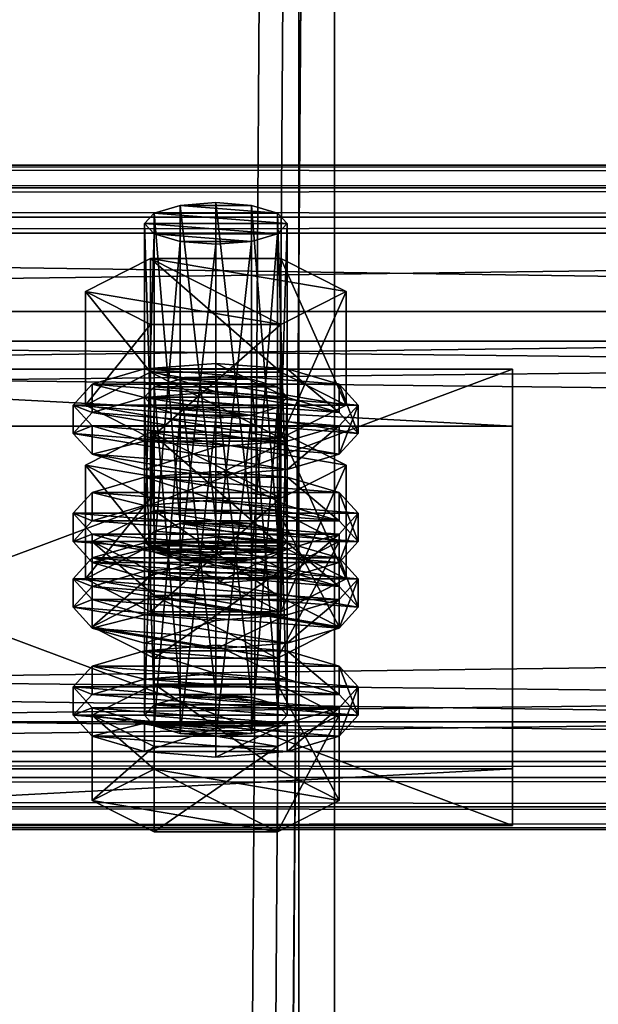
# Model space of a CAD drawing. Header units: millimetres. Extents: x 60485 to 71303, y 100 to 16900.
# Tile 639 of 656: x 65803 to 65852, y 16256 to 16338. Entities that reach past the tile are written whole.
import ezdxf

# ---------------------------------------------------------------- set-up
doc = ezdxf.new("R2010")
doc.units = ezdxf.units.MM
for name, color, linetype in [('13', 7, 'Continuous'), ('3', 7, 'Continuous'), ('6', 7, 'Continuous'), ('9', 7, 'Continuous')]:
    doc.layers.add(name, color=color, linetype=linetype)

msp = doc.modelspace()

# ---------------------------------------------------------------- meshes
at = {"layer": '13', "color": 20}
mesh = msp.add_polyface(dxfattribs=at)
corners = [(65820, 16319.582, 3266.442), (65817, 16319.817, 3267.211), (65817, 16293.041, 3275.397), (65814.804, 16320.459, 3269.311), (65814.804, 16293.683, 3277.497), (65814, 16321.337, 3272.18), (65814, 16294.56, 3280.366), (65814.804, 16322.214, 3275.049), (65814.804, 16295.437, 3283.235), (65817, 16322.856, 3277.149), (65817, 16296.079, 3285.335), (65820, 16323.091, 3277.918), (65820, 16296.314, 3286.104), (65823, 16319.817, 3267.211), (65825.196, 16320.459, 3269.311), (65826, 16321.337, 3272.18), (65825.196, 16322.214, 3275.049), (65823, 16322.856, 3277.149), (65825.485, 16312.837, 3264.844), (65814.515, 16312.837, 3264.844), (65814.515, 16303.274, 3267.768), (65809.03, 16315.615, 3273.929), (65809.03, 16306.052, 3276.853), (65814.515, 16318.392, 3283.014), (65814.515, 16308.829, 3285.938), (65825.485, 16308.829, 3285.938), (65825.485, 16303.274, 3267.768), (65809.608, 16304.297, 3271.115), (65808, 16306.052, 3276.853), (65808, 16303.661, 3277.584), (65809.608, 16301.907, 3271.846), (65809.608, 16307.806, 3282.591), (65809.608, 16305.415, 3283.322), (65814, 16309.09, 3286.791), (65814, 16306.699, 3287.522), (65820, 16309.56, 3288.328), (65820, 16307.169, 3289.059), (65814, 16303.013, 3266.915), (65826, 16303.013, 3266.915), (65830.392, 16304.297, 3271.115), (65832, 16306.052, 3276.853), (65830.392, 16307.806, 3282.591), (65830.392, 16305.415, 3283.322), (65832, 16303.661, 3277.584), (65830.392, 16301.907, 3271.846), (65817, 16305.199, 3219.395), (65823, 16305.199, 3219.395), (65814.804, 16305.841, 3221.496), (65825.196, 16305.841, 3221.496), (65814, 16306.718, 3224.365), (65826, 16306.718, 3224.365), (65814.804, 16307.595, 3227.233), (65825.196, 16307.595, 3227.233), (65817, 16308.237, 3229.334), (65823, 16308.237, 3229.334), (65820, 16308.472, 3230.102)]
mesh.append_faces([[corners[k] for k in face] for face in [(9, 12, 10, 10), (13, 1, 0, 0), (9, 17, 11, 11), (19, 22, 20, 20), (21, 24, 22, 22), (23, 25, 24, 24), (18, 21, 19, 19), (22, 26, 20, 20), (27, 29, 30, 30), (28, 32, 29, 29), (31, 34, 32, 32), (33, 36, 34, 34), (53, 54, 55, 55)]], dxfattribs={"vtx0": -1, "color": 20})
mesh.append_faces([[corners[k] for k in face] for face in [(1, 13, 3, 3), (3, 14, 5, 5), (5, 15, 7, 7), (7, 16, 9, 9), (21, 18, 23, 23), (24, 26, 22, 22), (37, 38, 27, 27), (27, 39, 28, 28), (28, 40, 31, 31), (31, 41, 33, 33), (36, 42, 34, 34), (34, 43, 32, 32), (32, 44, 29, 29), (45, 46, 47, 47), (47, 48, 49, 49), (49, 50, 51, 51), (51, 52, 53, 53)]], dxfattribs={"vtx0": -1, "vtx1": -1, "color": 20})
mesh.append_faces([[corners[k] for k in face] for face in [(0, 1, 2, 2), (1, 3, 4, 4), (3, 5, 6, 6), (5, 7, 8, 8), (7, 9, 10, 10), (9, 11, 12, 12), (18, 19, 20, 20), (19, 21, 22, 22), (21, 23, 24, 24), (27, 28, 29, 29), (28, 31, 32, 32), (31, 33, 34, 34), (33, 35, 36, 36)]], dxfattribs={"vtx2": -1, "vtx3": -1, "color": 20})
mesh = msp.add_polyface(dxfattribs=at)
corners = [(65826, 16321.337, 3272.18), (65825.196, 16320.459, 3269.311), (65825.196, 16293.683, 3277.497), (65823, 16319.817, 3267.211), (65823, 16293.041, 3275.397), (65820, 16319.582, 3266.442), (65820, 16292.806, 3274.628), (65820, 16323.091, 3277.918), (65823, 16322.856, 3277.149), (65823, 16296.079, 3285.335), (65820, 16296.314, 3286.104), (65825.196, 16322.214, 3275.049), (65825.196, 16295.437, 3283.235), (65826, 16294.56, 3280.366), (65814.804, 16320.459, 3269.311), (65814, 16321.337, 3272.18), (65814.804, 16322.214, 3275.049), (65817, 16322.856, 3277.149), (65830.97, 16315.615, 3273.929), (65825.485, 16312.837, 3264.844), (65825.485, 16303.274, 3267.768), (65830.97, 16306.052, 3276.853), (65814.515, 16303.274, 3267.768), (65814.515, 16318.392, 3283.014), (65825.485, 16318.392, 3283.014), (65825.485, 16308.829, 3285.938), (65814.515, 16308.829, 3285.938), (65832, 16306.052, 3276.853), (65830.392, 16304.297, 3271.115), (65830.392, 16301.907, 3271.846), (65832, 16303.661, 3277.584), (65820, 16309.56, 3288.328), (65826, 16309.09, 3286.791), (65826, 16306.699, 3287.522), (65820, 16307.169, 3289.059), (65830.392, 16307.806, 3282.591), (65830.392, 16305.415, 3283.322), (65809.608, 16304.297, 3271.115), (65826, 16303.013, 3266.915), (65808, 16306.052, 3276.853), (65809.608, 16307.806, 3282.591), (65814, 16309.09, 3286.791), (65814, 16306.699, 3287.522), (65809.608, 16305.415, 3283.322), (65823, 16305.199, 3219.395), (65817, 16305.199, 3219.395), (65820, 16304.964, 3218.627), (65814.804, 16305.841, 3221.496), (65825.196, 16305.841, 3221.496), (65814, 16306.718, 3224.365), (65826, 16306.718, 3224.365), (65814.804, 16307.595, 3227.233), (65825.196, 16307.595, 3227.233), (65817, 16308.237, 3229.334), (65823, 16308.237, 3229.334), (65814.515, 16303.774, 3235.199), (65830.97, 16300.996, 3226.114), (65825.485, 16303.774, 3235.199)]
mesh.append_faces([[corners[k] for k in face] for face in [(7, 9, 10, 10), (18, 20, 21, 21), (19, 22, 20, 20), (24, 21, 25, 25), (23, 18, 24, 24), (21, 26, 25, 25), (27, 29, 30, 30), (31, 33, 34, 34), (32, 36, 33, 33), (35, 30, 36, 36), (41, 32, 31, 31), (36, 34, 33, 33), (44, 45, 46, 46), (55, 56, 57, 57)]], dxfattribs={"vtx0": -1, "color": 20})
mesh.append_faces([[corners[k] for k in face] for face in [(14, 3, 1, 1), (15, 1, 0, 0), (16, 0, 11, 11), (17, 11, 8, 8), (23, 19, 18, 18), (26, 21, 20, 20), (37, 38, 28, 28), (39, 28, 27, 27), (40, 27, 35, 35), (41, 35, 32, 32), (42, 36, 30, 30), (43, 30, 29, 29), (47, 44, 48, 48), (49, 48, 50, 50), (51, 50, 52, 52), (53, 52, 54, 54)]], dxfattribs={"vtx0": -1, "vtx2": -1, "vtx3": -1, "color": 20})
mesh.append_faces([[corners[k] for k in face] for face in [(0, 1, 2, 2), (1, 3, 4, 4), (3, 5, 6, 6), (7, 8, 9, 9), (8, 11, 12, 12), (11, 0, 13, 13), (18, 19, 20, 20), (23, 24, 25, 25), (24, 18, 21, 21), (27, 28, 29, 29), (31, 32, 33, 33), (32, 35, 36, 36), (35, 27, 30, 30)]], dxfattribs={"vtx2": -1, "vtx3": -1, "color": 20})
mesh = msp.add_polyface(dxfattribs=at)
corners = [(65826, 16321.337, 3272.18), (65825.196, 16293.683, 3277.497), (65826, 16294.56, 3280.366), (65825.196, 16320.459, 3269.311), (65823, 16293.041, 3275.397), (65823, 16319.817, 3267.211), (65820, 16292.806, 3274.628), (65823, 16322.856, 3277.149), (65825.196, 16295.437, 3283.235), (65823, 16296.079, 3285.335), (65825.196, 16322.214, 3275.049), (65817, 16296.079, 3285.335), (65820, 16296.314, 3286.104), (65814, 16294.56, 3280.366), (65809.608, 16294.56, 3280.366), (65825.196, 16291.929, 3271.759), (65830.392, 16294.56, 3280.366), (65814.804, 16297.191, 3288.973), (65825.196, 16297.191, 3288.973), (65832, 16296.951, 3279.635), (65830.392, 16295.196, 3273.897), (65830.392, 16292.806, 3274.628), (65832, 16294.56, 3280.366), (65820, 16300.459, 3291.111), (65826, 16299.989, 3289.573), (65826, 16297.598, 3290.304), (65820, 16298.068, 3291.842), (65830.392, 16298.705, 3285.373), (65830.392, 16296.314, 3286.104), (65826, 16293.912, 3269.697), (65814, 16293.912, 3269.697), (65820, 16293.442, 3268.16), (65809.608, 16295.196, 3273.897), (65808, 16296.951, 3279.635), (65809.608, 16298.705, 3285.373), (65814, 16299.989, 3289.573), (65809.608, 16296.314, 3286.104), (65808, 16294.56, 3280.366), (65830.392, 16304.297, 3271.115), (65826, 16303.013, 3266.915), (65826, 16300.622, 3267.646), (65830.392, 16301.907, 3271.846), (65820, 16302.543, 3265.377), (65820, 16300.152, 3266.108), (65814, 16303.013, 3266.915), (65808, 16303.661, 3277.584), (65820, 16308.472, 3230.102), (65823, 16308.237, 3229.334), (65823, 16281.461, 3237.52), (65825.196, 16307.595, 3227.233), (65825.196, 16280.818, 3235.42), (65830.97, 16300.996, 3226.114), (65825.485, 16298.219, 3217.029), (65825.485, 16288.656, 3219.953), (65814.515, 16303.774, 3235.199), (65825.485, 16303.774, 3235.199), (65825.485, 16294.211, 3238.122), (65830.97, 16291.433, 3229.038), (65814, 16294.472, 3238.976), (65830.392, 16293.187, 3234.775), (65826, 16294.472, 3238.976), (65820, 16294.942, 3240.513)]
mesh.append_faces([[corners[k] for k in face] for face in [(0, 1, 2, 2), (3, 4, 1, 1), (5, 6, 4, 4), (7, 8, 9, 9), (10, 2, 8, 8), (9, 11, 12, 12), (17, 16, 18, 18), (19, 21, 22, 22), (23, 25, 26, 26), (24, 28, 25, 25), (27, 22, 28, 28), (29, 30, 31, 31), (35, 24, 23, 23), (28, 26, 25, 25), (38, 40, 41, 41), (39, 43, 40, 40), (39, 44, 42, 42), (55, 57, 56, 56), (58, 60, 61, 61)]], dxfattribs={"vtx0": -1, "color": 20})
mesh.append_faces([[corners[k] for k in face] for face in [(11, 9, 8, 8), (11, 8, 2, 2), (13, 2, 1, 1), (14, 15, 16, 16), (32, 29, 20, 20), (33, 20, 19, 19), (34, 19, 27, 27), (35, 27, 24, 24), (36, 28, 22, 22), (37, 22, 21, 21), (45, 41, 40, 40), (54, 52, 51, 51), (58, 59, 60, 60)]], dxfattribs={"vtx0": -1, "vtx2": -1, "vtx3": -1, "color": 20})
mesh.append_faces([[corners[k] for k in face] for face in [(19, 20, 21, 21), (23, 24, 25, 25), (24, 27, 28, 28), (27, 19, 22, 22), (38, 39, 40, 40), (39, 42, 43, 43), (46, 47, 48, 48), (47, 49, 50, 50), (51, 52, 53, 53), (54, 55, 56, 56), (55, 51, 57, 57)]], dxfattribs={"vtx2": -1, "vtx3": -1, "color": 20})
mesh = msp.add_polyface(dxfattribs=at)
corners = [(65820, 16319.582, 3266.442), (65817, 16293.041, 3275.397), (65820, 16292.806, 3274.628), (65817, 16319.817, 3267.211), (65814.804, 16293.683, 3277.497), (65814.804, 16320.459, 3269.311), (65814, 16294.56, 3280.366), (65814, 16321.337, 3272.18), (65814.804, 16295.437, 3283.235), (65814.804, 16322.214, 3275.049), (65817, 16296.079, 3285.335), (65826, 16294.56, 3280.366), (65825.196, 16293.683, 3277.497), (65809.608, 16294.56, 3280.366), (65830.392, 16294.56, 3280.366), (65814.804, 16297.191, 3288.973), (65814, 16293.912, 3269.697), (65809.608, 16295.196, 3273.897), (65809.608, 16292.806, 3274.628), (65808, 16296.951, 3279.635), (65808, 16294.56, 3280.366), (65809.608, 16298.705, 3285.373), (65809.608, 16296.314, 3286.104), (65814, 16299.989, 3289.573), (65814, 16297.598, 3290.304), (65820, 16300.459, 3291.111), (65820, 16298.068, 3291.842), (65826, 16293.912, 3269.697), (65830.392, 16295.196, 3273.897), (65832, 16296.951, 3279.635), (65830.392, 16298.705, 3285.373), (65830.392, 16296.314, 3286.104), (65832, 16294.56, 3280.366), (65820, 16302.543, 3265.377), (65814, 16303.013, 3266.915), (65814, 16300.622, 3267.646), (65820, 16300.152, 3266.108), (65809.608, 16304.297, 3271.115), (65809.608, 16301.907, 3271.846), (65808, 16303.661, 3277.584), (65826, 16300.622, 3267.646), (65814, 16306.718, 3224.365), (65814.804, 16307.595, 3227.233), (65814.804, 16280.818, 3235.42), (65817, 16308.237, 3229.334), (65817, 16281.461, 3237.52), (65820, 16308.472, 3230.102), (65820, 16281.696, 3238.289), (65814.515, 16298.219, 3217.029), (65809.03, 16300.996, 3226.114), (65809.03, 16291.433, 3229.038), (65814.515, 16303.774, 3235.199), (65814.515, 16294.211, 3238.122), (65825.485, 16294.211, 3238.122), (65825.485, 16298.219, 3217.029), (65814, 16294.472, 3238.976), (65820, 16294.942, 3240.513), (65820, 16292.551, 3241.244), (65809.608, 16293.187, 3234.775), (65830.392, 16293.187, 3234.775)]
mesh.append_faces([[corners[k] for k in face] for face in [(0, 1, 2, 2), (3, 4, 1, 1), (5, 6, 4, 4), (7, 8, 6, 6), (9, 10, 8, 8), (17, 20, 18, 18), (19, 22, 20, 20), (21, 24, 22, 22), (23, 26, 24, 24), (33, 35, 36, 36), (34, 38, 35, 35), (38, 36, 35, 35), (49, 52, 50, 50), (51, 53, 52, 52), (54, 49, 48, 48)]], dxfattribs={"vtx0": -1, "color": 20})
mesh.append_faces([[corners[k] for k in face] for face in [(10, 11, 8, 8), (8, 11, 6, 6), (6, 12, 4, 4), (13, 14, 15, 15), (16, 27, 17, 17), (17, 28, 19, 19), (19, 29, 21, 21), (21, 30, 23, 23), (26, 31, 24, 24), (24, 31, 22, 22), (22, 32, 20, 20), (39, 40, 38, 38), (49, 54, 51, 51), (58, 59, 55, 55)]], dxfattribs={"vtx0": -1, "vtx1": -1, "color": 20})
mesh.append_faces([[corners[k] for k in face] for face in [(38, 40, 36, 36)]], dxfattribs={"vtx0": -1, "vtx2": -1, "vtx3": -1, "color": 20})
mesh.append_faces([[corners[k] for k in face] for face in [(16, 17, 18, 18), (17, 19, 20, 20), (19, 21, 22, 22), (21, 23, 24, 24), (23, 25, 26, 26), (33, 34, 35, 35), (34, 37, 38, 38), (41, 42, 43, 43), (42, 44, 45, 45), (44, 46, 47, 47), (48, 49, 50, 50), (49, 51, 52, 52), (55, 56, 57, 57)]], dxfattribs={"vtx2": -1, "vtx3": -1, "color": 20})
mesh = msp.add_polyface(dxfattribs=at)
corners = [(65814.804, 16293.683, 3277.497), (65825.196, 16293.683, 3277.497), (65823, 16293.041, 3275.397), (65830.392, 16294.56, 3280.366), (65825.196, 16291.929, 3271.759), (65825.196, 16284.756, 3273.952), (65830.392, 16287.388, 3282.559), (65814.804, 16284.756, 3273.952), (65814.804, 16297.191, 3288.973), (65825.196, 16297.191, 3288.973), (65825.196, 16290.019, 3291.166), (65814.804, 16290.019, 3291.166), (65830.392, 16295.196, 3273.897), (65826, 16293.912, 3269.697), (65826, 16291.522, 3270.428), (65830.392, 16292.806, 3274.628), (65820, 16293.442, 3268.16), (65820, 16291.052, 3268.891), (65809.608, 16292.806, 3274.628), (65826, 16306.718, 3224.365), (65825.196, 16305.841, 3221.496), (65825.196, 16279.064, 3229.682), (65823, 16305.199, 3219.395), (65823, 16278.422, 3227.582), (65820, 16304.964, 3218.627), (65820, 16278.187, 3226.813), (65820, 16308.472, 3230.102), (65823, 16281.461, 3237.52), (65820, 16281.696, 3238.289), (65823, 16308.237, 3229.334), (65825.196, 16280.818, 3235.42), (65825.196, 16307.595, 3227.233), (65826, 16279.941, 3232.551), (65830.97, 16300.996, 3226.114), (65825.485, 16288.656, 3219.953), (65830.97, 16291.433, 3229.038), (65825.485, 16298.219, 3217.029), (65814.515, 16288.656, 3219.953), (65814.515, 16294.211, 3238.122), (65825.485, 16294.211, 3238.122), (65832, 16291.433, 3229.038), (65830.392, 16289.679, 3223.3), (65830.392, 16287.288, 3224.031), (65832, 16289.042, 3229.769), (65826, 16288.395, 3219.099), (65826, 16286.004, 3219.83), (65820, 16287.925, 3217.562), (65820, 16285.534, 3218.293), (65820, 16294.942, 3240.513), (65826, 16294.472, 3238.976), (65826, 16292.081, 3239.707), (65820, 16292.551, 3241.244), (65830.392, 16293.187, 3234.775), (65830.392, 16290.797, 3235.506), (65809.608, 16289.679, 3223.3), (65808, 16291.433, 3229.038), (65809.608, 16293.187, 3234.775), (65814, 16292.081, 3239.707), (65809.608, 16290.797, 3235.506), (65808, 16289.042, 3229.769)]
mesh.append_faces([[corners[k] for k in face] for face in [(3, 5, 6, 6), (4, 7, 5, 5), (9, 6, 10, 10), (6, 11, 10, 10), (12, 14, 15, 15), (13, 17, 14, 14), (26, 27, 28, 28), (29, 30, 27, 27), (31, 32, 30, 30), (33, 34, 35, 35), (36, 37, 34, 34), (35, 38, 39, 39), (40, 42, 43, 43), (41, 45, 42, 42), (48, 50, 51, 51), (49, 53, 50, 50), (52, 43, 53, 53), (53, 51, 50, 50)]], dxfattribs={"vtx0": -1, "color": 20})
mesh.append_faces([[corners[k] for k in face] for face in [(0, 1, 2, 2), (11, 6, 5, 5), (18, 15, 14, 14), (38, 35, 34, 34), (54, 44, 41, 41), (55, 41, 40, 40), (56, 40, 52, 52), (57, 53, 43, 43), (58, 43, 42, 42), (59, 42, 45, 45)]], dxfattribs={"vtx0": -1, "vtx2": -1, "vtx3": -1, "color": 20})
mesh.append_faces([[corners[k] for k in face] for face in [(3, 4, 5, 5), (8, 9, 10, 10), (9, 3, 6, 6), (12, 13, 14, 14), (13, 16, 17, 17), (19, 20, 21, 21), (20, 22, 23, 23), (22, 24, 25, 25), (31, 19, 32, 32), (40, 41, 42, 42), (41, 44, 45, 45), (44, 46, 47, 47), (48, 49, 50, 50), (49, 52, 53, 53), (52, 40, 43, 43)]], dxfattribs={"vtx2": -1, "vtx3": -1, "color": 20})
mesh = msp.add_polyface(dxfattribs=at)
corners = [(65814.804, 16293.683, 3277.497), (65823, 16293.041, 3275.397), (65817, 16293.041, 3275.397), (65820, 16292.806, 3274.628), (65825.196, 16291.929, 3271.759), (65814.804, 16291.929, 3271.759), (65814.804, 16284.756, 3273.952), (65809.608, 16294.56, 3280.366), (65809.608, 16287.388, 3282.559), (65814.804, 16297.191, 3288.973), (65814.804, 16290.019, 3291.166), (65825.196, 16290.019, 3291.166), (65825.196, 16284.756, 3273.952), (65820, 16293.442, 3268.16), (65814, 16293.912, 3269.697), (65814, 16291.522, 3270.428), (65820, 16291.052, 3268.891), (65809.608, 16292.806, 3274.628), (65808, 16294.56, 3280.366), (65830.392, 16292.806, 3274.628), (65826, 16291.522, 3270.428), (65820, 16304.964, 3218.627), (65817, 16305.199, 3219.395), (65817, 16278.422, 3227.582), (65814.804, 16305.841, 3221.496), (65814.804, 16279.064, 3229.682), (65814, 16306.718, 3224.365), (65814, 16279.941, 3232.551), (65814.804, 16307.595, 3227.233), (65817, 16281.461, 3237.52), (65814.804, 16280.818, 3235.42), (65817, 16308.237, 3229.334), (65820, 16281.696, 3238.289), (65825.485, 16298.219, 3217.029), (65814.515, 16298.219, 3217.029), (65814.515, 16288.656, 3219.953), (65809.03, 16291.433, 3229.038), (65814.515, 16294.211, 3238.122), (65825.485, 16288.656, 3219.953), (65820, 16287.925, 3217.562), (65814, 16288.395, 3219.099), (65814, 16286.004, 3219.83), (65809.608, 16289.679, 3223.3), (65809.608, 16287.288, 3224.031), (65808, 16291.433, 3229.038), (65808, 16289.042, 3229.769), (65809.608, 16293.187, 3234.775), (65809.608, 16290.797, 3235.506), (65814, 16294.472, 3238.976), (65814, 16292.081, 3239.707), (65820, 16292.551, 3241.244), (65826, 16288.395, 3219.099), (65830.392, 16289.679, 3223.3), (65832, 16291.433, 3229.038), (65830.392, 16290.797, 3235.506), (65832, 16289.042, 3229.769), (65830.392, 16287.288, 3224.031), (65826, 16286.004, 3219.83)]
mesh.append_faces([[corners[k] for k in face] for face in [(2, 1, 3, 3), (5, 8, 6, 6), (7, 10, 8, 8), (9, 11, 10, 10), (4, 7, 5, 5), (13, 15, 16, 16), (14, 17, 15, 15), (15, 20, 16, 16), (28, 29, 30, 30), (31, 32, 29, 29), (34, 36, 35, 35), (36, 38, 35, 35), (40, 43, 41, 41), (42, 45, 43, 43), (44, 47, 45, 45), (46, 49, 47, 47), (48, 50, 49, 49), (51, 40, 39, 39)]], dxfattribs={"vtx0": -1, "color": 20})
mesh.append_faces([[corners[k] for k in face] for face in [(0, 1, 2, 2), (10, 12, 8, 8), (18, 19, 17, 17), (17, 20, 15, 15), (37, 38, 36, 36), (40, 51, 42, 42), (42, 52, 44, 44), (44, 53, 46, 46), (50, 54, 49, 49), (49, 55, 47, 47), (47, 56, 45, 45), (45, 57, 43, 43)]], dxfattribs={"vtx0": -1, "vtx1": -1, "color": 20})
mesh.append_faces([[corners[k] for k in face] for face in [(4, 5, 6, 6), (5, 7, 8, 8), (7, 9, 10, 10), (13, 14, 15, 15), (21, 22, 23, 23), (22, 24, 25, 25), (24, 26, 27, 27), (33, 34, 35, 35), (39, 40, 41, 41), (40, 42, 43, 43), (42, 44, 45, 45), (44, 46, 47, 47), (46, 48, 49, 49)]], dxfattribs={"vtx2": -1, "vtx3": -1, "color": 20})
mesh = msp.add_polyface(dxfattribs=at)
corners = [(65809.608, 16287.388, 3282.559), (65825.196, 16284.756, 3273.952), (65814.804, 16284.756, 3273.952), (65820, 16304.964, 3218.627), (65817, 16278.422, 3227.582), (65820, 16278.187, 3226.813), (65817, 16305.199, 3219.395), (65814.804, 16279.064, 3229.682), (65814.804, 16305.841, 3221.496), (65814, 16279.941, 3232.551), (65814, 16306.718, 3224.365), (65814.804, 16280.818, 3235.42), (65817, 16281.461, 3237.52), (65825.196, 16280.818, 3235.42), (65826, 16279.941, 3232.551), (65825.196, 16279.064, 3229.682), (65823, 16278.422, 3227.582), (65825.196, 16277.31, 3223.944), (65814.804, 16277.31, 3223.944), (65814.804, 16270.138, 3226.137), (65809.608, 16279.941, 3232.551), (65809.608, 16272.769, 3234.744), (65814.804, 16282.573, 3241.158), (65814.804, 16275.4, 3243.35), (65825.196, 16275.4, 3243.35), (65830.392, 16279.941, 3232.551), (65825.196, 16270.138, 3226.137), (65820, 16278.824, 3220.344), (65814, 16279.294, 3221.882), (65814, 16276.903, 3222.613), (65820, 16276.433, 3221.075), (65809.608, 16280.578, 3226.082), (65809.608, 16278.187, 3226.813), (65808, 16282.332, 3231.82), (65808, 16279.941, 3232.551), (65809.608, 16284.086, 3237.558), (65809.608, 16281.696, 3238.289), (65814, 16285.371, 3241.758), (65814, 16282.98, 3242.489), (65820, 16285.841, 3243.296), (65820, 16283.45, 3244.027), (65826, 16279.294, 3221.882), (65830.392, 16280.578, 3226.082), (65832, 16282.332, 3231.82), (65830.392, 16284.086, 3237.558), (65826, 16285.371, 3241.758), (65830.392, 16281.696, 3238.289), (65832, 16279.941, 3232.551), (65830.392, 16278.187, 3226.813), (65826, 16276.903, 3222.613), (65820, 16287.925, 3217.562), (65814, 16286.004, 3219.83), (65820, 16285.534, 3218.293), (65809.608, 16287.288, 3224.031), (65826, 16286.004, 3219.83)]
mesh.append_faces([[corners[k] for k in face] for face in [(0, 1, 2, 2), (3, 4, 5, 5), (6, 7, 4, 4), (8, 9, 7, 7), (10, 11, 9, 9), (18, 21, 19, 19), (20, 23, 21, 21), (22, 24, 23, 23), (17, 20, 18, 18), (21, 26, 19, 19), (27, 29, 30, 30), (28, 32, 29, 29), (31, 34, 32, 32), (33, 36, 34, 34), (35, 38, 36, 36), (37, 40, 38, 38), (37, 45, 39, 39), (50, 51, 52, 52), (53, 52, 51, 51)]], dxfattribs={"vtx0": -1, "color": 20})
mesh.append_faces([[corners[k] for k in face] for face in [(12, 13, 11, 11), (11, 14, 9, 9), (9, 15, 7, 7), (7, 16, 4, 4), (20, 25, 22, 22), (23, 26, 21, 21), (28, 41, 31, 31), (31, 42, 33, 33), (33, 43, 35, 35), (35, 44, 37, 37), (38, 46, 36, 36), (36, 47, 34, 34), (34, 48, 32, 32), (32, 49, 29, 29)]], dxfattribs={"vtx0": -1, "vtx1": -1, "color": 20})
mesh.append_faces([[corners[k] for k in face] for face in [(53, 54, 52, 52)]], dxfattribs={"vtx0": -1, "vtx2": -1, "vtx3": -1, "color": 20})
mesh.append_faces([[corners[k] for k in face] for face in [(17, 18, 19, 19), (18, 20, 21, 21), (20, 22, 23, 23), (27, 28, 29, 29), (28, 31, 32, 32), (31, 33, 34, 34), (33, 35, 36, 36), (35, 37, 38, 38), (37, 39, 40, 40)]], dxfattribs={"vtx2": -1, "vtx3": -1, "color": 20})
mesh = msp.add_polyface(dxfattribs=at)
corners = [(65826, 16306.718, 3224.365), (65825.196, 16279.064, 3229.682), (65826, 16279.941, 3232.551), (65825.196, 16305.841, 3221.496), (65823, 16278.422, 3227.582), (65823, 16305.199, 3219.395), (65820, 16278.187, 3226.813), (65823, 16281.461, 3237.52), (65817, 16281.461, 3237.52), (65820, 16281.696, 3238.289), (65825.196, 16280.818, 3235.42), (65814.804, 16280.818, 3235.42), (65814, 16279.941, 3232.551), (65814.804, 16279.064, 3229.682), (65817, 16278.422, 3227.582), (65830.392, 16279.941, 3232.551), (65825.196, 16277.31, 3223.944), (65825.196, 16270.138, 3226.137), (65830.392, 16272.769, 3234.744), (65814.804, 16270.138, 3226.137), (65814.804, 16282.573, 3241.158), (65825.196, 16282.573, 3241.158), (65825.196, 16275.4, 3243.35), (65809.608, 16279.941, 3232.551), (65814.804, 16275.4, 3243.35), (65832, 16282.332, 3231.82), (65830.392, 16280.578, 3226.082), (65830.392, 16278.187, 3226.813), (65832, 16279.941, 3232.551), (65826, 16279.294, 3221.882), (65826, 16276.903, 3222.613), (65820, 16278.824, 3220.344), (65820, 16276.433, 3221.075), (65820, 16285.841, 3243.296), (65826, 16285.371, 3241.758), (65826, 16282.98, 3242.489), (65820, 16283.45, 3244.027), (65830.392, 16284.086, 3237.558), (65830.392, 16281.696, 3238.289), (65814, 16279.294, 3221.882), (65809.608, 16280.578, 3226.082), (65808, 16282.332, 3231.82), (65809.608, 16284.086, 3237.558), (65814, 16285.371, 3241.758), (65814, 16282.98, 3242.489), (65809.608, 16281.696, 3238.289), (65808, 16279.941, 3232.551), (65809.608, 16278.187, 3226.813), (65814, 16276.903, 3222.613), (65826, 16288.395, 3219.099), (65820, 16285.534, 3218.293), (65826, 16286.004, 3219.83)]
mesh.append_faces([[corners[k] for k in face] for face in [(0, 1, 2, 2), (3, 4, 1, 1), (5, 6, 4, 4), (7, 8, 9, 9), (14, 4, 6, 6), (15, 17, 18, 18), (16, 19, 17, 17), (21, 18, 22, 22), (20, 15, 21, 21), (18, 24, 22, 22), (25, 27, 28, 28), (26, 30, 27, 27), (29, 32, 30, 30), (33, 35, 36, 36), (34, 38, 35, 35), (37, 28, 38, 38), (29, 39, 31, 31), (35, 44, 36, 36), (48, 30, 32, 32), (49, 50, 51, 51)]], dxfattribs={"vtx0": -1, "color": 20})
mesh.append_faces([[corners[k] for k in face] for face in [(8, 7, 10, 10), (11, 10, 2, 2), (12, 2, 1, 1), (13, 1, 4, 4), (23, 16, 15, 15), (24, 18, 17, 17), (40, 29, 26, 26), (41, 26, 25, 25), (42, 25, 37, 37), (43, 37, 34, 34), (44, 35, 38, 38), (45, 38, 28, 28), (46, 28, 27, 27), (47, 27, 30, 30)]], dxfattribs={"vtx0": -1, "vtx2": -1, "vtx3": -1, "color": 20})
mesh.append_faces([[corners[k] for k in face] for face in [(15, 16, 17, 17), (20, 21, 22, 22), (21, 15, 18, 18), (25, 26, 27, 27), (26, 29, 30, 30), (29, 31, 32, 32), (33, 34, 35, 35), (34, 37, 38, 38), (37, 25, 28, 28)]], dxfattribs={"vtx2": -1, "vtx3": -1, "color": 20})
at = {"layer": '3', "color": 91}
mesh = msp.add_polyface(dxfattribs=at)
corners = [(65773, 16854.959, 2970.03), (65773, 16738.421, 2970.03), (65773, 8515, 5484.182), (65773, 8515, 5561.563), (65773, 16854.959, 3011.782), (65827, 8515, 5561.563), (65827, 16854.959, 3011.782), (65827, 16738.421, 2970.03), (65827, 16854.959, 2970.03), (65827, 8515, 5484.182), (65830, 8515, 5564.7), (65830, 8515, 5481.045), (65770, 8515, 5481.045), (65770, 8515, 5564.7), (65770, 16854.959, 3014.919), (65830, 16854.959, 3014.919), (65830, 16854.959, 2970.03), (65770, 16854.959, 2970.03), (65770, 16728.16, 2970.03), (65830, 16728.16, 2970.03)]
mesh.append_faces([[corners[k] for k in face] for face in [(1, 4, 0, 0), (3, 1, 2, 2), (3, 6, 4, 4), (7, 5, 9, 9), (6, 7, 8, 8), (1, 9, 2, 2), (10, 14, 15, 15), (16, 6, 8, 8), (0, 14, 17, 17), (18, 13, 12, 12), (14, 18, 17, 17), (19, 12, 11, 11), (19, 15, 16, 16), (10, 19, 11, 11), (7, 16, 8, 8), (17, 1, 0, 0)]], dxfattribs={"vtx0": -1, "color": 91})
mesh.append_faces([[corners[k] for k in face] for face in [(4, 1, 3, 3), (5, 7, 6, 6), (10, 5, 13, 13), (5, 11, 9, 9), (9, 11, 2, 2), (13, 3, 12, 12), (3, 13, 5, 5), (12, 2, 11, 11), (14, 4, 15, 15), (15, 6, 16, 16), (13, 18, 14, 14), (15, 19, 10, 10), (19, 7, 18, 18), (18, 1, 17, 17), (1, 18, 7, 7)]], dxfattribs={"vtx0": -1, "vtx1": -1, "color": 91})
mesh.append_faces([[corners[k] for k in face] for face in [(5, 10, 11, 11), (12, 3, 2, 2), (14, 0, 4, 4), (15, 4, 6, 6), (7, 19, 16, 16)]], dxfattribs={"vtx0": -1, "vtx2": -1, "vtx3": -1, "color": 91})
mesh.append_faces([[corners[k] for k in face] for face in [(3, 5, 6, 6), (1, 7, 9, 9), (10, 13, 14, 14), (19, 18, 12, 12)]], dxfattribs={"vtx2": -1, "vtx3": -1, "color": 91})
mesh = msp.add_polyface(dxfattribs=at)
corners = [(65845, 16270.66, 3193.642), (65755, 16270.66, 3193.642), (65755, 16304.283, 3303.617), (65845, 16304.283, 3303.617), (65755, 16275.441, 3192.18), (65755, 16309.064, 3302.155), (65845, 16275.441, 3192.18), (65845, 16309.064, 3302.155)]
mesh.append_faces([[corners[k] for k in face] for face in [(0, 2, 3, 3), (1, 5, 2, 2), (4, 7, 5, 5), (6, 3, 7, 7), (1, 6, 4, 4), (3, 5, 7, 7)]], dxfattribs={"vtx0": -1, "color": 91})
mesh.append_faces([[corners[k] for k in face] for face in [(0, 1, 2, 2), (1, 4, 5, 5), (4, 6, 7, 7), (6, 0, 3, 3), (1, 0, 6, 6), (3, 2, 5, 5)]], dxfattribs={"vtx2": -1, "vtx3": -1, "color": 91})
at = {"layer": '6', "color": 2}
mesh = msp.add_polyface(dxfattribs=at)
corners = [(65827, 8555, 2973.03), (65773, 8555, 2973.03), (65773, 16718.348, 2973.03), (65827, 16718.348, 2973.03), (65773, 8555, 3027.03), (65773, 16541.721, 3027.03), (65827, 8555, 3027.03), (65827, 16541.721, 3027.03), (65830, 8555, 2970.03), (65830, 8555, 3030.03), (65830, 16531.909, 3030.03), (65830, 16728.16, 2970.03), (65770, 8555, 3030.03), (65770, 16531.909, 3030.03), (65770, 8555, 2970.03), (65770, 16728.16, 2970.03)]
mesh.append_faces([[corners[k] for k in face] for face in [(0, 2, 3, 3), (1, 5, 2, 2), (4, 7, 5, 5), (6, 3, 7, 7), (8, 10, 11, 11), (9, 13, 10, 10), (12, 15, 13, 13), (14, 11, 15, 15)]], dxfattribs={"vtx0": -1, "color": 2})
mesh.append_faces([[corners[k] for k in face] for face in [(9, 6, 12, 12), (6, 8, 0, 0), (0, 8, 1, 1), (12, 4, 14, 14), (4, 12, 6, 6), (14, 1, 8, 8), (11, 3, 15, 15), (3, 10, 7, 7), (7, 10, 5, 5), (15, 2, 13, 13), (2, 15, 3, 3), (13, 5, 10, 10)]], dxfattribs={"vtx0": -1, "vtx1": -1, "color": 2})
mesh.append_faces([[corners[k] for k in face] for face in [(6, 9, 8, 8), (14, 4, 1, 1), (3, 11, 10, 10), (13, 2, 5, 5)]], dxfattribs={"vtx0": -1, "vtx2": -1, "vtx3": -1, "color": 2})
mesh.append_faces([[corners[k] for k in face] for face in [(0, 1, 2, 2), (1, 4, 5, 5), (4, 6, 7, 7), (6, 0, 3, 3), (8, 9, 10, 10), (9, 12, 13, 13), (12, 14, 15, 15), (14, 8, 11, 11)]], dxfattribs={"vtx2": -1, "vtx3": -1, "color": 2})
at = {"layer": '9', "color": 243}
mesh = msp.add_polyface(dxfattribs=at)
corners = [(62900, 16321.854, 3183.217), (62900, 16276.909, 3196.964), (66100, 16276.909, 3196.964), (66100, 16321.854, 3183.217), (62900, 16311.425, 3309.804), (66100, 16311.425, 3309.804), (62900, 16276.043, 3320.626), (66100, 16276.043, 3320.626), (62900, 16272.241, 3308.195), (66100, 16272.241, 3308.195), (62900, 16270.328, 3308.78), (66100, 16270.328, 3308.78), (62900, 16274.716, 3323.124), (66100, 16274.716, 3323.124), (62900, 16313.922, 3311.131), (66100, 16313.922, 3311.131), (62900, 16279.407, 3198.292), (66100, 16279.407, 3198.292), (62900, 16320.526, 3185.714), (66100, 16320.526, 3185.714), (62900, 16324.329, 3198.146), (66100, 16324.329, 3198.146), (62900, 16326.241, 3197.561), (66100, 16326.241, 3197.561)]
mesh.append_faces([[corners[k] for k in face] for face in [(0, 2, 3, 3), (1, 5, 2, 2), (4, 7, 5, 5), (6, 9, 7, 7), (8, 11, 9, 9), (10, 13, 11, 11), (12, 15, 13, 13), (14, 17, 15, 15), (16, 19, 17, 17), (18, 21, 19, 19), (20, 23, 21, 21), (22, 3, 23, 23), (20, 0, 22, 22), (8, 12, 10, 10), (11, 7, 9, 9)]], dxfattribs={"vtx0": -1, "color": 243})
mesh.append_faces([[corners[k] for k in face] for face in [(1, 16, 4, 4), (16, 0, 18, 18), (18, 0, 20, 20), (12, 6, 14, 14), (14, 4, 16, 16), (3, 19, 23, 23), (19, 2, 17, 17), (17, 2, 15, 15), (15, 5, 13, 13), (13, 7, 11, 11)]], dxfattribs={"vtx0": -1, "vtx1": -1, "color": 243})
mesh.append_faces([[corners[k] for k in face] for face in [(16, 1, 0, 0), (12, 8, 6, 6), (14, 6, 4, 4), (19, 3, 2, 2), (15, 2, 5, 5), (13, 5, 7, 7)]], dxfattribs={"vtx0": -1, "vtx2": -1, "vtx3": -1, "color": 243})
mesh.append_faces([[corners[k] for k in face] for face in [(21, 23, 19, 19)]], dxfattribs={"vtx1": -1, "color": 243})
mesh.append_faces([[corners[k] for k in face] for face in [(0, 1, 2, 2), (1, 4, 5, 5), (4, 6, 7, 7), (6, 8, 9, 9), (8, 10, 11, 11), (10, 12, 13, 13), (12, 14, 15, 15), (14, 16, 17, 17), (16, 18, 19, 19), (18, 20, 21, 21), (20, 22, 23, 23), (22, 0, 3, 3)]], dxfattribs={"vtx2": -1, "vtx3": -1, "color": 243})
mesh = msp.add_polyface(dxfattribs=at)
corners = [(65500, 16321.854, 3183.217), (65500, 16276.909, 3196.964), (68700, 16276.909, 3196.964), (68700, 16321.854, 3183.217), (65500, 16311.425, 3309.804), (68700, 16311.425, 3309.804), (65500, 16276.043, 3320.626), (68700, 16276.043, 3320.626), (65500, 16272.241, 3308.195), (68700, 16272.241, 3308.195), (65500, 16270.328, 3308.78), (68700, 16270.328, 3308.78), (65500, 16274.716, 3323.124), (68700, 16274.716, 3323.124), (65500, 16313.922, 3311.131), (68700, 16313.922, 3311.131), (65500, 16279.407, 3198.292), (68700, 16279.407, 3198.292), (65500, 16320.526, 3185.714), (68700, 16320.526, 3185.714), (65500, 16324.329, 3198.146), (68700, 16324.329, 3198.146), (65500, 16326.241, 3197.561), (68700, 16326.241, 3197.561)]
mesh.append_faces([[corners[k] for k in face] for face in [(0, 2, 3, 3), (1, 5, 2, 2), (4, 7, 5, 5), (6, 9, 7, 7), (8, 11, 9, 9), (10, 13, 11, 11), (12, 15, 13, 13), (14, 17, 15, 15), (16, 19, 17, 17), (18, 21, 19, 19), (20, 23, 21, 21), (22, 3, 23, 23), (20, 0, 22, 22), (8, 12, 10, 10), (11, 7, 9, 9)]], dxfattribs={"vtx0": -1, "color": 243})
mesh.append_faces([[corners[k] for k in face] for face in [(0, 16, 1, 1), (16, 0, 18, 18), (18, 0, 20, 20), (12, 6, 14, 14), (14, 1, 16, 16), (3, 19, 23, 23), (19, 2, 17, 17), (17, 2, 15, 15), (15, 5, 13, 13), (13, 7, 11, 11)]], dxfattribs={"vtx0": -1, "vtx1": -1, "color": 243})
mesh.append_faces([[corners[k] for k in face] for face in [(12, 8, 6, 6), (14, 6, 4, 4), (14, 4, 1, 1), (19, 3, 2, 2), (15, 2, 5, 5), (13, 5, 7, 7)]], dxfattribs={"vtx0": -1, "vtx2": -1, "vtx3": -1, "color": 243})
mesh.append_faces([[corners[k] for k in face] for face in [(21, 23, 19, 19)]], dxfattribs={"vtx1": -1, "color": 243})
mesh.append_faces([[corners[k] for k in face] for face in [(0, 1, 2, 2), (1, 4, 5, 5), (4, 6, 7, 7), (6, 8, 9, 9), (8, 10, 11, 11), (10, 12, 13, 13), (12, 14, 15, 15), (14, 16, 17, 17), (16, 18, 19, 19), (18, 20, 21, 21), (20, 22, 23, 23), (22, 0, 3, 3)]], dxfattribs={"vtx2": -1, "vtx3": -1, "color": 243})

doc.saveas('drawing.dxf')
